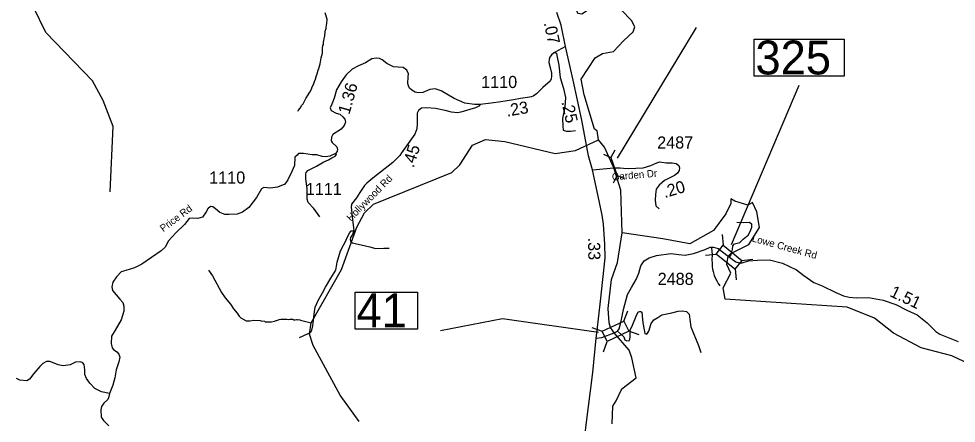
# Model space of a CAD drawing. Extents: x 1248089 to 1457196, y 820910 to 988753.
# Drawn here: x 1350941 to 1360632, y 847654 to 851837 of the extents above; entities that cross this region are included whole.
import ezdxf

# ---------------------------------------------------------------- set-up
doc = ezdxf.new("R2010")
doc.units = 0
for name, color, linetype in [('Exist Hydrographic Creek Single Shore', 7, 'Continuous'), ('Exist Hydrographic Misc Water Feature', 7, 'Continuous'), ('Exist Road Non-System Type 51', 7, 'Continuous'), ('Exist Road Primary NC Attributed', 7, 'Continuous'), ('Exist Road Secondary Structure Culvert CELL', 7, 'Continuous'), ('Exist Road Secondary Structure Standard Bridge CELL', 7, 'Continuous'), ('Exist Road Secondary Structure Standard Bridge Number Label', 7, 'Continuous'), ('Exist Road Secondary Type 20 Attributed', 7, 'Continuous'), ('Exist Road Secondary Type 41 Attributed', 7, 'Continuous'), ('Exist Road Secondary Type 51 Attributed', 7, 'Continuous'), ('Exist Road Secondary Type 51 Label', 7, 'Continuous'), ('Prop CMT Slope Fill', 7, 'Continuous'), ('Prop GRAU CAT1 Cell', 7, 'Continuous'), ('Prop Guardrail Anchor Unit CELL', 7, 'Continuous'), ('Prop Lane Lines', 7, 'Continuous')]:
    doc.layers.add(name, color=color, linetype=linetype)

msp = doc.modelspace()

# ---------------------------------------------------------------- linework, layer by layer
at = {"layer": 'Exist Hydrographic Creek Single Shore'}
for points in [[(1356932.5, 850586.3), (1356918.5, 850678.5), (1356893.5, 850695.5), (1356784.5, 851048.9), (1356755.6, 851211.4), (1356900.1, 851432.8), (1356976.7, 851476.3), (1357088.2, 851497.2), (1357191, 851608.8), (1357292.8, 851702), (1357309.4, 851754), (1357275.4, 851819.3), (1357062.4, 852043.2), (1357018, 852050.2), (1356965.7, 852031), (1356818.5, 851920.8), (1356760.2, 851884.6), (1356721.5, 851890.7), (1356695, 851967.1)], [(1357093.9, 850296.6), (1356997.5, 850509.5), (1356932.5, 850586.3)], [(1357178.5, 849622.8), (1357163.1, 850062.8), (1357093.9, 850296.6)], [(1358486.4, 849501.9), (1358596.9, 849678.4), (1358572.1, 849841.1), (1358524.3, 849936.8), (1358478.1, 849908.8), (1358342.9, 849950), (1358301.7, 849973.1), (1358300.1, 849925.3), (1358250.6, 849818), (1358122, 849648.1), (1357876.4, 849507.9), (1357597.8, 849562.3), (1357178.5, 849622.8)], [(1357095.8, 848589.1), (1357082.6, 848609.7), (1357059.5, 848642.7), (1357044.7, 848693.8), (1357033.6, 848839.4), (1357067.5, 849139.2), (1357130.5, 849315.2), (1357178.5, 849622.8)], [(1361669.6, 847572.7), (1361401.6, 847886.7), (1361236.6, 847998.3), (1360972.6, 848085.7), (1360767.6, 848267), (1360586.6, 848352.8), (1360270.6, 848434.6), (1359982.6, 848584.9), (1359785.6, 848739.8), (1359504.5, 848853.8), (1358244.1, 848938), (1358222.6, 849055.1), (1358303.4, 849205.3), (1358258.9, 849294.3), (1358274.6, 849383.1), (1358303.4, 849407.8), (1358486.4, 849501.9)], [(1357076.5, 847648.6), (1357080.5, 847832.4), (1357115.6, 847887.4), (1357176, 848010.2), (1357321.6, 848123), (1357277.1, 848330.9), (1357249.9, 848411.7), (1357095.8, 848589.1)]]:
    msp.add_lwpolyline(points, dxfattribs=at)
at = {"layer": 'Exist Hydrographic Misc Water Feature'}
for points in [[(1351884.4, 850047.6), (1351916.4, 850723.3), (1351813.4, 850991.2), (1351701.4, 851193.7), (1351220.4, 851695.8), (1351092.4, 851957.7), (1351096.4, 852515.7), (1350913.4, 853277.7), (1350915.1, 853464), (1351081.4, 853701.1), (1351305.3, 854422.1), (1351293.3, 854629.2), (1351034.4, 854985.6), (1350962.4, 855128.2), (1350783.4, 855309.1), (1350727.4, 855418.5), (1350737.3, 855526.7), (1350815.4, 855640.1), (1351146.3, 855899.3), (1351181.4, 855984), (1351097.3, 856350), (1351009.3, 856502.8), (1350790.3, 856776.4), (1350622.3, 857078.5)], [(1353826.2, 850879.7), (1353830.4, 850889.6), (1353850.9, 850911.1), (1353867.7, 850942.7), (1353880.1, 850958.4), (1353909.3, 851013.7), (1353950.7, 851076.7), (1353971.6, 851116.2), (1353971.8, 851124.2), (1353988.5, 851155.8), (1353997.3, 851187.6), (1354009.8, 851211.3), (1354018.7, 851251.1), (1354027.1, 851266.9), (1354036, 851306.6), (1354044.3, 851322.4), (1354057.4, 851370.2), (1354066.9, 851433.9), (1354080, 851481.6), (1354081, 851529.5), (1354085.7, 851561.4), (1354089.9, 851569.3), (1354090.7, 851601.3), (1354094.9, 851609.2), (1354099.8, 851649.1), (1354104, 851657), (1354104.5, 851681), (1354108.7, 851688.9), (1354109.1, 851706.8), (1354117.7, 851736.6), (1354122.6, 851776.5), (1354126.8, 851784.4), (1354127.9, 851832.4), (1354109.4, 851896.8)], [(1354458.5, 847671.7), (1354264.5, 847944.8), (1353984.4, 848459.2), (1353945.5, 848574.9), (1353964.4, 848692.7), (1354276.4, 849244.5), (1354436.5, 849681.2), (1354514.5, 849830.7), (1354608.5, 849920.6), (1355416.5, 850245.8), (1355501.5, 850326.2), (1355630.5, 850530.5), (1355765.5, 850586.8), (1355965.4, 850566.4), (1356487.5, 850444.2), (1356697.5, 850476.1), (1356932.5, 850586.3)], [(1352902.8, 849237.9), (1352943.4, 849177), (1353035.6, 849006.8), (1353074.3, 848949.9), (1353130.8, 848884.5), (1353159.8, 848837.9), (1353198.8, 848792.9), (1353220.1, 848762.4), (1353237.6, 848744), (1353293, 848712.7), (1353333, 848711.8), (1353365.2, 848719), (1353437.2, 848717.2), (1353445, 848713.1), (1353480.9, 848708.2), (1353488.8, 848704), (1353552.8, 848702.5), (1353585, 848709.8), (1353601.2, 848717.3), (1353609.2, 848717.2), (1353633.4, 848728.6), (1353649.5, 848732.2), (1353711.5, 848730.7), (1353725.4, 848726.4), (1353741.4, 848730), (1353773.4, 848729.2), (1353781.4, 848725.1), (1353797.4, 848724.7), (1353813.4, 848728.3), (1353821.4, 848724.1), (1353829.4, 848725.9), (1353845.4, 848723.5), (1353853.3, 848719.3), (1353881.2, 848714.7), (1353920.9, 848701.8), (1353964.4, 848692.7)]]:
    msp.add_lwpolyline(points, dxfattribs=at)
at = {"layer": 'Exist Road Non-System Type 51'}
for points in [[(1356477.6, 851489.4), (1356500.7, 851480.7), (1356503.6, 851457.6), (1356523.8, 851356.6), (1356538.2, 851229.7), (1356572.8, 851114.3), (1356593, 851022), (1356587.2, 850921), (1356561.3, 850805.6), (1356564.1, 850727.7), (1356569.9, 850684.5), (1356601.6, 850675.8), (1356644.9, 850672.9), (1356696.7, 850681.6)], [(1354053.3, 849787.6), (1353990.9, 849876.1), (1353931.1, 849938.5), (1353923.3, 849972.4), (1353920.7, 850081.7), (1353907.6, 850180.5), (1353907.6, 850232.6), (1353910.2, 850245.6), (1353928.5, 850266.4), (1354019.5, 850313.3), (1354094.9, 850357.5), (1354141.7, 850378.3), (1354178.1, 850399.1), (1354211.9, 850417.3), (1354224.9, 850433), (1354215.4, 850442.6)], [(1357690.2, 850202.5), (1357615.9, 850163.4), (1357561.1, 850114.4), (1357529.4, 850074), (1357523.7, 850019.2), (1357517.9, 849961.5), (1357526.6, 849903.8), (1357561.1, 849872.1)], [(1358291.9, 849376.8), (1358306.9, 849397.1), (1358318.4, 849451.9), (1358321.3, 849489.4), (1358338.6, 849509.6), (1358393.4, 849524), (1358428, 849558.6), (1358482.7, 849599), (1358505.8, 849645.2), (1358520.2, 849682.7), (1358520.2, 849714.4), (1358491.4, 849731.7), (1358436.6, 849726), (1358364.5, 849728.8)], [(1353843.1, 848541), (1353926.3, 848577.4), (1353957.5, 848593), (1353970.5, 848616.5), (1353980.9, 848660.7), (1353986.1, 848717.9), (1353993.9, 848783), (1354004.3, 848853.2), (1354038.1, 848931.3), (1354079.7, 849001.6), (1354110.9, 849061.4), (1354168.1, 849155.1), (1354217.5, 849235.8), (1354233.1, 849319), (1354266.9, 849438.7), (1354298.1, 849496), (1354321.5, 849540.2), (1354339.7, 849581.8), (1354363.1, 849626.1), (1354376.1, 849644.3), (1354403.1, 849642.6)], [(1354367.9, 849554.9), (1354373.4, 849531.1), (1354391.6, 849518.1), (1354433.2, 849510.3), (1354480, 849499.9), (1354568.4, 849479.1), (1354628.2, 849460.8), (1354714, 849466), (1354768.6, 849463.4)], [(1358101.5, 849464.3), (1358108.2, 849400.1), (1358107.1, 849344.1), (1358108.4, 849308), (1358109.7, 849276), (1358113.2, 849247.9), (1358118.6, 849221.8), (1358129.9, 849183.5), (1358141.4, 849157.3), (1358156.8, 849127), (1358170.2, 849100.7), (1358187.7, 849074.3)], [(1357130.3, 848606.3), (1357162.8, 848578.9), (1357194.5, 848547.2), (1357206, 848515.4), (1357226.2, 848506.8), (1357255, 848509.7), (1357260.8, 848544.3), (1357260.8, 848616.4), (1357283.8, 848668.3), (1357324.2, 848760.6), (1357344.4, 848806.8), (1357358.8, 848809.7), (1357370.3, 848809.7), (1357381.9, 848803.9), (1357384.7, 848763.5), (1357390.5, 848694.3), (1357404.9, 848619.3), (1357413.6, 848581.8), (1357433.7, 848576), (1357453.9, 848604.8), (1357479.9, 848685.6), (1357505.8, 848723.1), (1357546.2, 848749.1), (1357589.4, 848775.1), (1357690.3, 848795.2), (1357756.6, 848812.6), (1357797, 848815.4), (1357843.1, 848809.7), (1357871.9, 848780.8), (1357877.7, 848726), (1357889.2, 848651), (1357967, 848457.7), (1357993, 848385.6)]]:
    msp.add_lwpolyline(points, dxfattribs=at)
at = {"layer": 'Exist Road Primary NC Attributed'}
for points in [[(1356592.6, 851551.3), (1356546.8, 851771.1), (1356502.3, 851901.5)], [(1356871.2, 850273.1), (1356831.6, 850421), (1356763.2, 850789.3), (1356670.8, 851201.4), (1356592.6, 851551.3)], [(1356909.6, 848534.5), (1356921.2, 848614.9), (1356955.6, 848916), (1357003.1, 849365.1), (1357000.4, 849505.9), (1356987.2, 849712), (1356971.3, 849807.1), (1356929.1, 850002.5), (1356871.2, 850273.1)], [(1355720.2, 844130.6), (1355724.2, 844243.7), (1355731.9, 844346.3), (1355758.2, 844454.6), (1355789.9, 844539.1), (1355826.9, 844623.7), (1355871.7, 844705.5), (1355927.2, 844779.5), (1356211.8, 845108.3), (1356341.2, 845264.2), (1356423, 845401.5), (1356467.5, 845483.9), (1356481, 845528.3), (1356517.8, 845624.9), (1356557.4, 845807.2), (1356594.4, 846015.9), (1356618.1, 846163.8), (1356668.1, 846518.6), (1356734.1, 847009.9), (1356807.9, 847639.3), (1356873.9, 848180.8), (1356909.6, 848534.5)]]:
    msp.add_lwpolyline(points, dxfattribs=at)
at = {"layer": 'Exist Road Secondary Structure Culvert CELL'}
for p, q in [((1356986.7, 850437.6), (1357062.4, 850402.8)), ((1357101.2, 850476.4), (1357062.4, 850402.8)), ((1357062.4, 850402.8), (1357126.1, 850214.9)), ((1357087.3, 850141.2), (1357126.1, 850214.9)), ((1357201.8, 850180.1), (1357126.1, 850214.9))]:
    msp.add_line(p, q, dxfattribs=at)
at = {"layer": 'Exist Road Secondary Structure Standard Bridge CELL'}
for p, q in [((1358212.1, 849606.8), (1358224.1, 849494.2)), ((1358038.9, 849392), (1358151.5, 849404.1)), ((1358416.8, 849338.2), (1358529.3, 849350.3)), ((1358345.7, 849250.1), (1358357.8, 849137.6)), ((1357197.2, 848711.2), (1357235.4, 848817.7)), ((1356866.3, 848644), (1356972.9, 848605.8)), ((1357245.6, 848608.8), (1357352.1, 848570.6)), ((1356984.1, 848394.5), (1357022.3, 848501.1))]:
    msp.add_line(p, q, dxfattribs=at)
for points in [[(1358224.1, 849494.2), (1358417.1, 849338.7), (1358344.4, 849248.5), (1358151.5, 849404.1)], [(1356972.9, 848605.8), (1357197, 848711.6), (1357246.4, 848606.9), (1357022.3, 848501.1)]]:
    msp.add_lwpolyline(points, close=True, dxfattribs=at)
at = {"layer": 'Exist Road Secondary Structure Standard Bridge Number Label'}
msp.add_line((1358309.1, 849502.6), (1359008.2, 851150.4), dxfattribs=at)
for points in [[(1358543.7, 851625.4), (1359472.7, 851625.4), (1359472.7, 851241.3), (1358543.7, 851241.3)], [(1354419.4, 849009.5), (1355063.6, 849009.5), (1355063.6, 848627.2), (1354419.4, 848627.2)]]:
    msp.add_lwpolyline(points, close=True, dxfattribs=at)
msp.add_lwpolyline([(1356934.2, 848591.2), (1355940, 848733.2), (1355301, 848609)], dxfattribs=at)
at = {"layer": 'Exist Road Secondary Type 20 Attributed'}
msp.add_lwpolyline([(1357395.1, 850296.3), (1357473.5, 850319.2), (1357535.5, 850348.3), (1357568.5, 850356.2), (1357633.1, 850346.9), (1357695.2, 850345.6), (1357735.5, 850339), (1357764.5, 850320.5), (1357769.8, 850296.7), (1357767.1, 850267.7), (1357751.3, 850241.3), (1357718.3, 850217.5), (1357690.2, 850202.5)], dxfattribs=at)
at = {"layer": 'Exist Road Secondary Type 41 Attributed'}
msp.add_lwpolyline([(1351879.8, 847960.6), (1351794.9, 847978.2), (1351727.1, 848015.4), (1351674.6, 848067.9), (1351639.6, 848116.1), (1351624.3, 848157.7), (1351622.1, 848208), (1351617.8, 848260.5), (1351602.5, 848278), (1351578.4, 848289), (1351528.1, 848286.8), (1351473.4, 848258.3), (1351399.1, 848247.4), (1351346.6, 848258.3), (1351305.1, 848275.8), (1351261.3, 848291.2), (1351226.3, 848291.2), (1351189.2, 848273.6), (1351158.5, 848240.8), (1351097.3, 848168.6), (1351051.4, 848111.7), (1351023, 848094.2), (1350953, 848098.6), (1350918, 848116.1)], dxfattribs=at)
at = {"layer": 'Exist Road Secondary Type 51 Attributed'}
for points in [[(1356592.6, 851551.3), (1356477.6, 851489.4), (1356447.3, 851465.1), (1356429.1, 851440.9), (1356423.1, 851418), (1356421, 851384.2), (1356438.5, 851317.5), (1356447.2, 851274.5), (1356447.2, 851241.5), (1356445.2, 851215.2), (1356434.5, 851192.4), (1356358.1, 851124.8), (1356294.2, 851059.6), (1356259.9, 851036), (1356242.4, 851027.9), (1356200.7, 851022.5), (1356128.5, 851012.5), (1356054.5, 850999.7), (1355922.7, 850976.8), (1355823.2, 850964), (1355711.3, 850948.5)], [(1355711.3, 850948.5), (1355650.5, 850949.2), (1355550.5, 850962.3), (1355442.3, 851011.4), (1355307.9, 851091.8), (1355244, 851111.4), (1355189.9, 851104.9), (1355117.8, 851075.4), (1355073.5, 851070.5), (1355037.5, 851078.6), (1355004.7, 851096.7), (1354981.7, 851118), (1354970.3, 851142.6), (1354963.7, 851165.5), (1354965.4, 851236), (1354969.5, 851268.8), (1354951.4, 851304.8), (1354915.4, 851331.1), (1354861.3, 851336), (1354815.4, 851339.3), (1354745.7, 851375.4), (1354699, 851413), (1354671.1, 851426.1), (1354635.1, 851429.4), (1354591.9, 851421.4), (1354526, 851381.4), (1354452.2, 851349.5), (1354388.3, 851315.5), (1354324.4, 851255.5), (1354274.5, 851185.6), (1354224.6, 851101.7), (1354200.6, 851017.1), (1354178.7, 850955.2), (1354160.7, 850915.2), (1354168.7, 850887.2), (1354220.6, 850859.3), (1354258.5, 850849.3), (1354290.5, 850823.3), (1354312.4, 850797.3), (1354318.4, 850767.4), (1354304.5, 850731.4), (1354274.5, 850695.4), (1354188.7, 850639.5), (1354174.7, 850613.5), (1354170.7, 850575.5), (1354180.7, 850555.6), (1354228.6, 850513.6), (1354236.6, 850487.6), (1354232.6, 850463.6), (1354215.4, 850442.6), (1354155.5, 850416.6), (1354115.6, 850408.6), (1354077.6, 850412.6), (1354023.7, 850428.6), (1353973.8, 850430.6), (1353884, 850444.6), (1353832.1, 850442.6), (1353817.6, 850426.7), (1353795.6, 850406.7), (1353791.1, 850318.4), (1353762.5, 850255.9), (1353723.5, 850170.1), (1353689.7, 850125.8), (1353614.3, 850094.6), (1353544.1, 850084.2), (1353472.7, 850092.9), (1353448.7, 850076.9), (1353399.7, 849989.7), (1353317.8, 849885.8), (1353253.9, 849837.9), (1353200, 849817.9), (1353112.2, 849811.9), (1353072.2, 849811.9), (1353018.3, 849833.9), (1352974.4, 849871.8), (1352948.4, 849891.8), (1352924.5, 849893.8), (1352894.5, 849869.9), (1352876.6, 849839.9), (1352838.6, 849785.9), (1352790.7, 849771.9), (1352736.8, 849773.9), (1352702.9, 849769.9), (1352653.3, 849710.9), (1352565.4, 849624.9), (1352487.5, 849541), (1352453.6, 849475.1), (1352413.7, 849437.1), (1352214, 849299.2), (1352136.1, 849261.3), (1352046.3, 849233.3), (1352000.4, 849219.3), (1351950.7, 849168.4), (1351914.7, 849114.5), (1351902.8, 849064.5), (1351910.7, 849028.5), (1351984.6, 848938.6), (1352016.6, 848902.7), (1352026.5, 848864.7), (1352026.5, 848814.7), (1351998.6, 848724.8), (1351936.8, 848617.9), (1351900.8, 848556), (1351894.8, 848478), (1351904.8, 848434.1), (1351920.8, 848416.1), (1351954.7, 848394.1), (1351974.7, 848368.1), (1351984.7, 848338.2), (1351974.7, 848288.2), (1351946.8, 848206.3), (1351932.8, 848122.4), (1351912.8, 848048.4), (1351879.8, 847960.6)], [(1355711.3, 850948.5), (1355695.4, 850931.2), (1355662.1, 850913.9), (1355511.9, 850870), (1355474.7, 850863.4), (1355414.9, 850870), (1355349.7, 850887.3), (1355249.7, 850908.2), (1355156.3, 850916.4), (1355105.5, 850911.5), (1355074.4, 850888.5), (1355057.8, 850860.8), (1355058, 850808.2), (1355058, 850749.2), (1355056.3, 850698.4), (1355033.9, 850642.6), (1354897.2, 850449.2), (1354878.6, 850422.6), (1354806.8, 850350.8), (1354600.7, 850189.8), (1354538.5, 850138.3), (1354514.6, 850114.3), (1354468.1, 850041.1), (1354432.2, 849986.6), (1354379, 849918.7), (1354376.5, 849890), (1354392.4, 849761), (1354401.7, 849675.8), (1354403.1, 849642.6), (1354389.8, 849605.3), (1354369.8, 849573.4), (1354367.9, 849554.9)], [(1356871.2, 850273.1), (1357093.9, 850296.6), (1357158.4, 850294.1), (1357192.7, 850291.5), (1357244.2, 850287.5), (1357395.1, 850296.3)], [(1357095.8, 848589.1), (1357130.3, 848606.3), (1357148.9, 848630.3), (1357167.6, 848710.1), (1357191.5, 848829.8), (1357234, 848984.2), (1357276.6, 849058.7), (1357321.8, 849141.2), (1357351, 849207.7), (1357372.3, 849282.2), (1357406.4, 849334.2), (1357456.9, 849366.1), (1357534.1, 849387.4), (1357683, 849408.7), (1357762.7, 849400.7), (1357829.2, 849392.8), (1357917, 849408.7), (1358036.6, 849451.3), (1358089.8, 849475.2), (1358121.7, 849475.2), (1358169.6, 849461.9), (1358274.6, 849383.1)], [(1358274.6, 849383.1), (1358287.8, 849372.4), (1358329, 849339.4), (1358352.9, 849323.7), (1358389.2, 849313.8), (1358419.7, 849313.8), (1358484.8, 849332.8), (1358576.4, 849342.2), (1358701.4, 849344.9), (1358834.3, 849310.3), (1358982, 849241.9), (1359056.4, 849183.4), (1359160.1, 849108.9), (1359245.2, 849076.9), (1359386.1, 849005.1), (1359465.9, 848970.5), (1359524.4, 848957.2), (1359596.2, 848951.9), (1359726.5, 848954.5), (1359876.5, 848925.7), (1360006.8, 848883.1), (1360121.1, 848824.6), (1360227.5, 848774), (1360331.2, 848694.2), (1360421.6, 848603.7), (1360461.5, 848577.1), (1360652.9, 848499.9)], [(1356909.6, 848534.5), (1356968.1, 848539.8), (1357095.8, 848589.1)], [(1351879.8, 847960.6), (1351867, 847917.5), (1351860.6, 847901.5), (1351819.1, 847861.5), (1351796.7, 847826.3), (1351788.7, 847792.7), (1351791.9, 847717.6), (1351817.5, 847682.4), (1351873.4, 847628)]]:
    msp.add_lwpolyline(points, dxfattribs=at)
at = {"layer": 'Prop Guardrail Anchor Unit CELL'}
msp.add_line((1357129.9, 850396.7), (1357946.5, 851747.7), dxfattribs=at)

# ---------------------------------------------------------------- texts
at = {"layer": 'Exist Road Secondary Structure Standard Bridge Number Label'}
for s, p in [('325', (1358556.2, 851261.1)), ('41', (1354432, 848647))]:
    msp.add_text(s, height=350, dxfattribs=at).set_placement(p)
at = {"layer": 'Exist Road Secondary Type 51 Label'}
for s, rotation, p in [('Garden Dr', 4.87596, (1357075.7, 850163.9)), ('Hollywood Rd', 45.34264, (1354375.2, 849737.5)), ('Price Rd', 36.81584, (1352434.3, 849629)), ('Lowe Creek Rd', 344.57083, (1358514.5, 849535.5))]:
    msp.add_text(s, height=75, rotation=rotation, dxfattribs=at).set_placement(p)
at = {"layer": 'Prop CMT Slope Fill'}
for s, rotation, p in [('.07', 281.76196, (1356368.1, 851792.5)), ('.25', 282.63576, (1356550, 850975.4)), ('.33', 271.09783, (1356824.8, 849572.7))]:
    msp.add_text(s, height=125, rotation=rotation, dxfattribs=at).set_placement(p)
at = {"layer": 'Prop GRAU CAT1 Cell'}
for s, rotation, p in [('1.36', 74.20049, (1354357.9, 850840.8)), ('.23', 9.8073, (1355988.2, 850824.1)), ('.45', 72.70087, (1355022.3, 850289.5)), ('.20', 16.2961, (1357618.5, 849982.4)), ('1.51', 334.57486, (1359935.5, 848971.5))]:
    msp.add_text(s, height=125, rotation=rotation, dxfattribs=at).set_placement(p)
at = {"layer": 'Prop Lane Lines'}
for s, p in [('1110', (1355721.2, 851120.4)), ('2487', (1357540.4, 850495)), ('1110', (1352909.8, 850132.6)), ('1111', (1353907.8, 850013)), ('2488', (1357545.7, 849084.8))]:
    msp.add_text(s, height=125, dxfattribs=at).set_placement(p)

doc.saveas('drawing.dxf')
